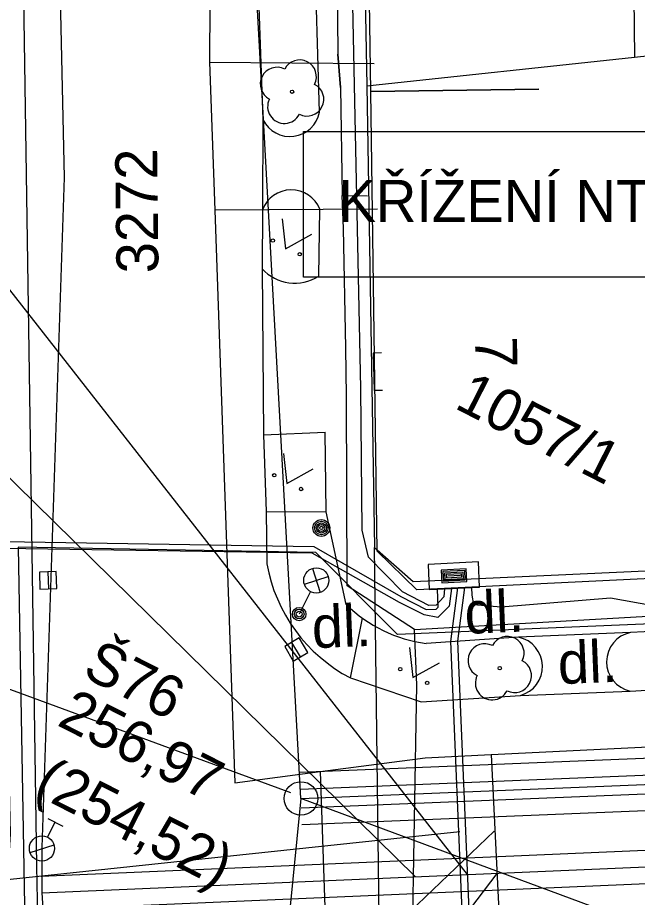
# Model space of a CAD drawing. Extents: x -601580 to 4, y -1204314 to 4.
# Drawn here: x -596036.68 to -596018.23, y -1203084.95 to -1203058.75 of the extents above; entities that cross this region are included whole.
import ezdxf

# ---------------------------------------------------------------- set-up
doc = ezdxf.new("R2010")
doc.units = 0
for name, color, linetype in [('00-EON NN', 7, 'Continuous'), ('00-INNOGY-NTL', 7, 'Continuous'), ('00-KN-HRANICE PARCEL', 7, 'Continuous'), ('00-KN-PARC. CISLA', 7, 'Continuous'), ('00-KN-VNITRNI KRESBA', 7, 'Continuous'), ('00-POLOHOPIS', 7, 'Continuous'), ('00-SITE KOM. KABEL', 7, 'Continuous'), ('00-VAK-KANAL-POPIS', 7, 'Continuous'), ('00-VAK-KANAL-POTRUBI', 7, 'Continuous'), ('00-VAK-VODA-RAD IGIS', 7, 'Continuous'), ('11-REKONSTRUKCE  VYKOP', 7, 'Continuous'), ('11-REKONSTRUKCE KANALIZACE', 7, 'Continuous'), ('11-REKONSTRUKCE KANALIZACE OSA', 7, 'Continuous'), ('11-REKONSTRUKCE KANALIZACE POPIS', 7, 'Continuous'), ('11-REKONSTRUKCE VODOVOD', 7, 'Continuous'), ('11-REKONSTRUKCE VODOVOD POPIS', 7, 'Continuous'), ('Vrstva 22', 7, 'Continuous'), ('Vrstva 25', 7, 'Continuous'), ('Vrstva 26', 7, 'Continuous'), ('Vrstva 27', 7, 'Continuous'), ('Vrstva 28', 7, 'Continuous'), ('Vrstva 33', 7, 'Continuous'), ('Vrstva 36', 7, 'Continuous'), ('Vrstva 6', 7, 'Continuous'), ('Vrstva 8', 7, 'Continuous')]:
    doc.layers.add(name, color=color, linetype=linetype)

# ---------------------------------------------------------------- blocks, each defined once
blk = doc.blocks.new('6.13_4')
at = {"layer": 'Vrstva 28'}
for p, q in [((-0.25, 0.875), (0.25, 0.875)), ((0, 0.375), (0, 0.875)), ((-0.258, -0.272), (0.272, 0.258))]:
    blk.add_line(p, q, dxfattribs=at)
blk.add_circle((0, 0), 0.375, dxfattribs=at)
blk = doc.blocks.new('6.01A_1258')
at = {"layer": 'Vrstva 25'}
for radius in [0.25, 0.2, 0.15, 0.1, 0.05]:
    blk.add_circle((0, 0), radius, dxfattribs=at)
blk = doc.blocks.new('6.30_418')
at = {"layer": 'Vrstva 27'}
blk.add_line((-0.25, 0), (0.25, 0), dxfattribs=at)
blk.add_lwpolyline([(-0.25, -0.25), (0.25, -0.25), (0.25, 0.25), (-0.25, 0.25)], close=True, dxfattribs=at)
blk = doc.blocks.new('6.30_420')
at = {"layer": 'Vrstva 27'}
blk.add_line((-0.25, 0), (0.249, 0.001), dxfattribs=at)
blk.add_lwpolyline([(-0.25, -0.25), (0.251, -0.25), (0.25, 0.251), (-0.25, 0.251)], close=True, dxfattribs=at)
blk = doc.blocks.new('3.13_792')
at = {"layer": 'Vrstva 22'}
blk.add_circle((0, 0), 0.05, dxfattribs=at)
for centre, start, end in [((0, 0.5), 0, 180), ((-0.5, 0), 90, 270), ((0.5, 0), 270, 90), ((0, -0.5), 180, 0)]:
    blk.add_arc(centre, 0.5, start, end, dxfattribs=at)
blk = doc.blocks.new('3.13_796')
at = {"layer": 'Vrstva 22'}
blk.add_circle((0, 0), 0.05, dxfattribs=at)
for centre, start, end in [((0, 0.5), 0, 180), ((-0.5, 0), 90, 270), ((0.5, 0), 270, 90), ((0, -0.5), 180, 0)]:
    blk.add_arc(centre, 0.5, start, end, dxfattribs=at)
blk = doc.blocks.new('6.560_970')
at = {"layer": 'Vrstva 33'}
for p, q in [((-0.265, 0.86), (0.265, 1.39)), ((-0.265, 1.39), (0.265, 0.86)), ((0, 0.75), (0, 0))]:
    blk.add_line(p, q, dxfattribs=at)
for centre, radius in [((0, 1.125), 0.375), ((0, 0), 0.2), ((0, 0), 0.145), ((0, 0), 0.0876)]:
    blk.add_circle(centre, radius, dxfattribs=at)
blk = doc.blocks.new('3.14_416')
at = {"layer": 'Vrstva 36'}
blk.add_lwpolyline([(-0.5, 0.75), (0, 0), (0.5, 0.75)], dxfattribs=at)
for centre in [(-0.45, 0.05), (0.449, 0.05)]:
    blk.add_circle(centre, 0.05, dxfattribs=at)
blk = doc.blocks.new('VCHOD_1176')
at = {"layer": 'Vrstva 6'}
blk.add_line((0, 0.25), (0, 0), dxfattribs=at)
blk = doc.blocks.new('VCHOD_1178')
at = {"layer": 'Vrstva 6'}
blk.add_line((0, 0.25), (0, 0), dxfattribs=at)
blk = doc.blocks.new('3.14_418')
at = {"layer": 'Vrstva 36'}
blk.add_lwpolyline([(-0.5, 0.75), (0, 0), (0.5, 0.75)], dxfattribs=at)
for centre in [(-0.45, 0.05), (0.449, 0.05)]:
    blk.add_circle(centre, 0.05, dxfattribs=at)
blk = doc.blocks.new('3.14_420')
at = {"layer": 'Vrstva 36'}
blk.add_lwpolyline([(-0.5, 0.75), (0, 0), (0.5, 0.75)], dxfattribs=at)
for centre in [(-0.45, 0.05), (0.449, 0.05)]:
    blk.add_circle(centre, 0.05, dxfattribs=at)
blk = doc.blocks.new('6.20_318')
at = {"layer": 'Vrstva 27'}
blk.add_circle((0, 0), 0.5, dxfattribs=at)
blk = doc.blocks.new('NN620')
at = {"layer": 'Vrstva 8'}
for points in [[(752, 4), (-748, 4)], [(-748, 4), (-748, -746)], [(752, -746), (752, 4)], [(368, -180), (-376, -180)], [(-376, -180), (-376, -558)], [(321, -227), (-329, -227)], [(-329, -227), (-329, -510)], [(321, -510), (321, -227)], [(368, -558), (368, -180)], [(-329, -510), (321, -510)], [(274, -274), (-281, -274)], [(-281, -274), (-281, -463)], [(-281, -463), (274, -463)], [(227, -321), (-234, -321)], [(-234, -321), (-234, -416)], [(-234, -416), (227, -416)], [(-193, -369), (185, -369)], [(227, -416), (227, -321)], [(274, -463), (274, -274)], [(-748, -746), (752, -746)], [(-376, -558), (368, -558)]]:
    blk.add_lwpolyline(points, dxfattribs=at)

msp = doc.modelspace()

# ---------------------------------------------------------------- linework, layer by layer
at = {"layer": '00-EON NN'}
for points in [[(-596023.974, -1203075.751), (-596023.99, -1203075.995), (-596024.225, -1203076.248), (-596024.441, -1203076.249), (-596025.226, -1203075.847), (-596026.232, -1203074.811), (-596026.427, -1203074.005), (-596026.463, -1203069.778), (-596026.652, -1203060.761), (-596026.82, -1203052.629), (-596026.299, -1203052.213), (-596026.913, -1203051.886), (-596027.221, -1203038.476), (-596027.217, -1203038.468)], [(-596038.309, -1203049.244), (-596037.895, -1203049.239), (-596037.612, -1203072.519), (-596037.09, -1203074.351), (-596027.866, -1203074.496), (-596025.276, -1203075.989), (-596024.524, -1203076.372), (-596024.218, -1203076.365), (-596024.166, -1203076.301), (-596024.177, -1203075.768)], [(-596023.174, -1203075.713), (-596023.159, -1203075.946), (-596023.111, -1203076.22), (-596022.285, -1203076.294), (-596019.027, -1203076.022), (-596017.763, -1203076.251), (-596013.462, -1203075.849), (-596012.751, -1203075.205), (-596012.356, -1203075.682), (-596010.294, -1203075.644), (-596005.932, -1203075.452), (-596000.258, -1203075.02), (-595995.776, -1203074.811), (-595991.911, -1203074.67), (-595977.17, -1203073.996), (-595975.313, -1203073.987), (-595974.812, -1203073.734), (-595974.824, -1203073.476)], [(-596023.765, -1203075.744), (-596023.831, -1203076.276), (-596024.171, -1203076.613), (-596024.576, -1203076.531), (-596025.317, -1203076.163), (-596027.916, -1203074.695), (-596037.093, -1203074.551), (-596036.907, -1203083.057), (-596037.356, -1203090.481), (-596037.098, -1203108.209), (-596038.367, -1203110.449), (-596038.153, -1203112.71), (-596038.174, -1203121.662)], [(-596027.732, -1203129.192), (-596027.633, -1203128.569), (-596027.059, -1203125.842), (-596026.756, -1203121.721), (-596026.676, -1203118.877), (-596025.259, -1203118.616), (-596026.128, -1203117.822), (-596025.935, -1203114.755), (-596025.898, -1203107.85), (-596025.943, -1203103.002), (-596025.597, -1203102.692), (-596026.045, -1203102.277), (-596026.342, -1203100.217), (-596026.174, -1203088.845), (-596025.734, -1203088.07), (-596024.889, -1203087.424), (-596024.104, -1203087.184), (-596023.401, -1203086.947), (-596023.288, -1203086.656), (-596023.422, -1203086.058), (-596023.783, -1203077.323), (-596023.574, -1203075.731)], [(-596023.374, -1203075.722), (-596023.583, -1203077.319), (-596023.223, -1203086.031), (-596023.084, -1203086.649), (-596022.673, -1203087.127), (-596022.168, -1203087.216), (-596020.784, -1203086.944), (-596015.796, -1203086.735), (-596015.114, -1203087.364), (-596014.777, -1203086.783), (-596011.842, -1203086.661), (-596001.687, -1203086.221), (-595998.81, -1203086.059), (-595995.988, -1203086.004), (-595995.473, -1203086.451), (-595995.222, -1203085.889), (-595994.684, -1203085.691), (-595991.594, -1203085.75), (-595988.91, -1203085.68)]]:
    msp.add_lwpolyline(points, dxfattribs=at)
at = {"layer": '00-INNOGY-NTL'}
for p, q in [((-596030.971, -1203060.076), (-596026.066, -1203060.116)), ((-596022.581, -1203080.688), (-596022.239, -1203087.774))]:
    msp.add_line(p, q, dxfattribs=at)
for points in [[(-596031.091, -1203038.468), (-596030.923, -1203045.018), (-596030.895, -1203046.02), (-596030.971, -1203060.076), (-596030.811, -1203064.478), (-596030.217, -1203081.535), (-596027.679, -1203081.2)], [(-596025.972, -1203064.451), (-596030.811, -1203064.478)], [(-596027.679, -1203081.2), (-596024.549, -1203080.785), (-596022.581, -1203080.688), (-596004.873, -1203079.829), (-595991.833, -1203079.344), (-595989.757, -1203079.256), (-595965.699, -1203078.355), (-595953.31, -1203077.673), (-595945.118, -1203077.232), (-595938.363, -1203076.857), (-595930.318, -1203076.42), (-595926.578, -1203076.215), (-595922.618, -1203075.998), (-595919.554, -1203075.864), (-595913.286, -1203075.588), (-595900.33, -1203075.003), (-595896.366, -1203074.822), (-595886.511, -1203074.376), (-595885.433, -1203074.33), (-595876.66, -1203073.939), (-595876.118, -1203073.911), (-595853.681, -1203072.735)], [(-596027.679, -1203081.2), (-596026.672, -1203110.34), (-596026.639, -1203111.288), (-596026.6, -1203112.183)]]:
    msp.add_lwpolyline(points, dxfattribs=at)
at = {"layer": '00-KN-HRANICE PARCEL'}
for p, q in [((-596026.512, -1203046.692), (-596026.29, -1203060.777)), ((-596026.29, -1203060.777), (-596026.055, -1203074.531)), ((-596025.878, -1203088.682), (-596026.055, -1203074.531))]:
    msp.add_line(p, q, dxfattribs=at)
for points in [[(-596026.29, -1203060.777), (-596018.314, -1203059.923), (-596016.855, -1203059.768), (-596013.549, -1203059.734), (-596012.57, -1203059.728), (-596011.429, -1203059.714)], [(-596026.055, -1203074.531), (-596024.909, -1203075.541), (-596014.74, -1203075.074), (-596012.901, -1203074.99), (-596005.162, -1203074.644)]]:
    msp.add_lwpolyline(points, dxfattribs=at)
at = {"layer": '00-KN-VNITRNI KRESBA'}
msp.add_line((-596018.509, -1203046.312), (-596018.314, -1203059.923), dxfattribs=at)
at = {"layer": '00-POLOHOPIS'}
for p, q in [((-596036.345, -1203068.671), (-596036.587, -1203051.793)), ((-596027.696, -1203061.561), (-596027.995, -1203051.68)), ((-596029.719, -1203052.518), (-596029.38, -1203061.785)), ((-596029.38, -1203061.785), (-596029.395, -1203064.466)), ((-596029.395, -1203064.466), (-596029.407, -1203066.223)), ((-596027.719, -1203066.449), (-596027.686, -1203064.45)), ((-596029.407, -1203066.223), (-596029.366, -1203071.169)), ((-596036.115, -1203084.004), (-596036.345, -1203068.671)), ((-596026.099, -1203068.74), (-596026.071, -1203069.853)), ((-596029.366, -1203071.169), (-596027.524, -1203071.087)), ((-596029.366, -1203071.169), (-596029.285, -1203073.459)), ((-596027.494, -1203073.465), (-596027.524, -1203071.087)), ((-596029.285, -1203073.459), (-596029.265, -1203075.01)), ((-596029.285, -1203073.459), (-596027.494, -1203073.465)), ((-596026.897, -1203076.225), (-596027.494, -1203073.465)), ((-596026.776, -1203078.409), (-596026.414, -1203076.632)), ((-596012.222, -1203076.757), (-596018.434, -1203077.059)), ((-596021.766, -1203077.201), (-596024.52, -1203077.383)), ((-596018.434, -1203077.059), (-596021.766, -1203077.201)), ((-596026.776, -1203078.409), (-596024.667, -1203079.119)), ((-596018.442, -1203078.8), (-596012.109, -1203078.414)), ((-596021.714, -1203078.93), (-596018.442, -1203078.8)), ((-596024.667, -1203079.119), (-596021.714, -1203078.93)), ((-596035.674, -1203107.741), (-596036.115, -1203084.004))]:
    msp.add_line(p, q, dxfattribs=at)
for points in [[(-596021.169, -1203060.88), (-596026.169, -1203060.952), (-596026.379, -1203046.852), (-596021.38, -1203046.777)], [(-596005.359, -1203069.839), (-596005.116, -1203074.833), (-596024.796, -1203075.79), (-596025.976, -1203074.636), (-596026.169, -1203060.952), (-596021.169, -1203060.88)]]:
    msp.add_lwpolyline(points, dxfattribs=at)
for centre, radius, start, end in [((-596028.575, -1203061.395), 0.895, 205.8748, 349.2911), ((-596028.537, -1203064.795), 0.918, 22.0645, 159.0426), ((-596028.43, -1203065.339), 1.318, 222.1627, 302.6289), ((-596024.545, -1203074.164), 4.795, 190.1646, 242.2826), ((-596023.973, -1203073.241), 4.178, 225.5903, 262.4746), ((-596021.945, -1203078.071), 0.889, 285.0769, 78.3776), ((-596018.26, -1203077.931), 0.889, 101.2988, 258.1824)]:
    msp.add_arc(centre, radius, start, end, dxfattribs=at)
at = {"layer": '00-SITE KOM. KABEL'}
for points in [[(-596027.241, -1203050.215), (-596027.146, -1203059.836), (-596027.068, -1203060.829), (-596027.025, -1203064.049)], [(-596027.068, -1203060.829), (-596027.146, -1203059.836)], [(-596024.87, -1203076.963), (-596026.869, -1203075.665), (-596026.89, -1203070.021), (-596026.91, -1203068.585), (-596026.983, -1203065.025), (-596027.025, -1203064.049)], [(-596026.983, -1203065.025), (-596027.025, -1203064.049)], [(-596027.025, -1203064.049), (-596026.264, -1203064.055)], [(-596026.89, -1203070.021), (-596026.91, -1203068.585)], [(-595995.86, -1203075.88), (-596025.377, -1203077.121), (-596027.809, -1203074.67), (-596036.663, -1203074.515), (-596036.061, -1203108.768), (-596038.008, -1203110.784), (-596040.151, -1203111.556), (-596041.045, -1203112.121), (-596046.594, -1203111.955), (-596066.679, -1203111.951), (-596076.023, -1203111.987)], [(-595995.86, -1203075.88), (-596025.377, -1203077.121), (-596027.809, -1203074.67), (-596036.663, -1203074.515), (-596036.061, -1203108.768), (-596038.008, -1203110.784), (-596040.151, -1203111.556), (-596041.045, -1203112.121), (-596046.594, -1203111.955), (-596066.679, -1203111.951), (-596076.023, -1203111.987)], [(-596024.87, -1203076.963), (-596014.611, -1203076.386), (-596004.823, -1203075.984), (-596000.685, -1203075.813), (-595999.655, -1203075.686)], [(-596024.818, -1203086.932), (-596024.937, -1203086.636), (-596024.802, -1203078.614), (-596024.87, -1203076.963)], [(-596024.937, -1203086.636), (-596024.802, -1203078.614)]]:
    msp.add_lwpolyline(points, dxfattribs=at)
at = {"layer": '00-VAK-KANAL-POTRUBI'}
for points in [[(-596028.249, -1203081.999), (-596030.647, -1203038.468)], [(-596028.249, -1203081.999), (-596031.714, -1203116.928)]]:
    msp.add_lwpolyline(points, dxfattribs=at)
msp.add_circle((-596028.249, -1203081.999), 0.5, dxfattribs=at)
at = {"layer": '00-VAK-VODA-RAD IGIS'}
for points in [[(-596035.83, -1203038.468), (-596035.638, -1203048.346), (-596035.296, -1203063.507), (-596035.967, -1203083.461)], [(-596035.967, -1203083.461), (-596035.97, -1203083.461)], [(-596035.967, -1203083.461), (-596035.959, -1203084.809)], [(-596035.959, -1203084.809), (-596034.038, -1203114.442)]]:
    msp.add_lwpolyline(points, dxfattribs=at)
at = {"layer": '11-REKONSTRUKCE  VYKOP'}
for points in [[(-596035.98, -1203084.309), (-595992.387, -1203082.434), (-595953.125, -1203080.892), (-595913.28, -1203079.386), (-595837.431, -1203076.164), (-595809.28, -1203074.695), (-595793.871, -1203070.737)], [(-596035.937, -1203085.308), (-595992.346, -1203083.433), (-595953.087, -1203081.891), (-595913.24, -1203080.385), (-595837.383, -1203077.163), (-595809.128, -1203075.689), (-595793.622, -1203071.706)], [(-596028.281, -1203081.22), (-595978.324, -1203079.184), (-595928.381, -1203076.913), (-595878.45, -1203074.245), (-595835.597, -1203072.385)], [(-596028.218, -1203082.779), (-595978.257, -1203080.743), (-595928.304, -1203078.471), (-595878.375, -1203075.803), (-595835.53, -1203073.944)]]:
    msp.add_lwpolyline(points, dxfattribs=at)
at = {"layer": '11-REKONSTRUKCE KANALIZACE'}
for points in [[(-596028.261, -1203081.719), (-595978.987, -1203079.712)], [(-596028.238, -1203082.279), (-595978.964, -1203080.271)]]:
    msp.add_lwpolyline(points, dxfattribs=at)
at = {"layer": '11-REKONSTRUKCE KANALIZACE OSA'}
msp.add_lwpolyline([(-596028.249, -1203081.999), (-595978.291, -1203079.963), (-595928.342, -1203077.692), (-595878.412, -1203075.024), (-595836.692, -1203073.213)], dxfattribs=at)
at = {"layer": '11-REKONSTRUKCE KANALIZACE POPIS'}
for p, q in [((-596053.361, -1203072.708), (-596028.56, -1203081.82)), ((-596008.766, -1203089.219), (-596028.249, -1203081.999)), ((-596042.012, -1203084.943), (-596023.518, -1203082.978))]:
    msp.add_line(p, q, dxfattribs=at)
msp.add_lwpolyline([(-596035.281, -1203095.203), (-596022.498, -1203082.97)], dxfattribs=at)
at = {"layer": '11-REKONSTRUKCE VODOVOD'}
msp.add_lwpolyline([(-596035.959, -1203084.809), (-595992.367, -1203082.934), (-595953.106, -1203081.392), (-595913.26, -1203079.886), (-595837.407, -1203076.663), (-595809.204, -1203075.192), (-595793.747, -1203071.222)], dxfattribs=at)
at = {"layer": '11-REKONSTRUKCE VODOVOD POPIS'}
for p, q in [((-596042.243, -1203060.076), (-596023.296, -1203084.264)), ((-596043.201, -1203066.3), (-596024.848, -1203084.32)), ((-596038.674, -1203105.634), (-596022.41, -1203084.231))]:
    msp.add_line(p, q, dxfattribs=at)
msp.add_lwpolyline([(-596028.176, -1203062.138), (-596004.499, -1203062.138), (-596004.499, -1203066.473), (-596028.176, -1203066.473)], close=True, dxfattribs=at)

# ---------------------------------------------------------------- block references
at = {"layer": '00-POLOHOPIS', "rotation": -26.986336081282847}
for name, p in [('3.13_796', (-596028.513, -1203060.953)), ('3.14_416', (-596028.706, -1203065.636)), ('3.14_418', (-596028.666, -1203072.625)), ('6.560_970', (-596028.301, -1203076.509)), ('3.13_792', (-596022.329, -1203078.119)), ('3.14_420', (-596024.912, -1203078.398)), ('6.13_4', (-596035.96, -1203083.487))]:
    msp.add_blockref(name, p, dxfattribs=at)
at = {"layer": '00-POLOHOPIS'}
for name, p, xscale, yscale, rotation in [('VCHOD_1176', (-596026.099, -1203068.74), 0.9999991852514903, 0.9999991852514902, -88.51147260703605), ('VCHOD_1178', (-596026.071, -1203069.853), 0.9999991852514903, 0.9999991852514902, -88.51147260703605), ('6.01A_1258', (-596027.64, -1203073.945), 0.9999997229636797, 0.9999997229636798, 93.01428924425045), ('6.30_418', (-596035.777, -1203075.504), 0.9999994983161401, 0.9999994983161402, -87.982627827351), ('6.30_420', (-596028.388, -1203077.564), 0.99999878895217, 0.9999987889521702, 120.62585843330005), ('6.20_318', (-596028.249, -1203081.999), 1.0000017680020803, 1.0000017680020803, 2.4645788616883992)]:
    msp.add_blockref(name, p, dxfattribs=dict(at, xscale=xscale, yscale=yscale, rotation=rotation))
at = {"layer": 'Vrstva 26', "xscale": 0.0010000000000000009, "yscale": 0.001000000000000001, "rotation": -177.21650271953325}
msp.add_blockref('NN620', (-596023.676, -1203075.736), dxfattribs=at)

# ---------------------------------------------------------------- texts
at = {"layer": '00-KN-PARC. CISLA'}
for s, rotation, p in [('3272', 90.6524, (-596032.488, -1203066.356)), ('1057/1', 333.0137, (-596023.713, -1203070.359))]:
    msp.add_text(s, height=1.25, rotation=rotation, dxfattribs=at).set_placement(p)
at = {"layer": '00-POLOHOPIS'}
for s, rotation, p in [('7', 270.8089, (-596023.065, -1203068.246)), ('dl.', 2.2874, (-596023.353, -1203077.098)), ('dl.', 2.2874, (-596027.9, -1203077.525)), ('dl.', 2.2874, (-596020.575, -1203078.595))]:
    msp.add_text(s, height=1.25, rotation=rotation, dxfattribs=at).set_placement(p)
at = {"layer": '00-VAK-KANAL-POPIS'}
for s, p in [('Š76', (-596034.8, -1203078.34)), ('256,97 ', (-596035.544, -1203079.802)), ('(254,52)', (-596036.25, -1203081.843))]:
    msp.add_text(s, height=1.25, rotation=333.0137, dxfattribs=at).set_placement(p)
at = {"layer": '11-REKONSTRUKCE VODOVOD POPIS'}
msp.add_text('KŘÍŽENÍ NTL. PLYNOVOD', height=1.25, dxfattribs=at).set_placement((-596027.132, -1203064.829))

doc.saveas('drawing.dxf')
